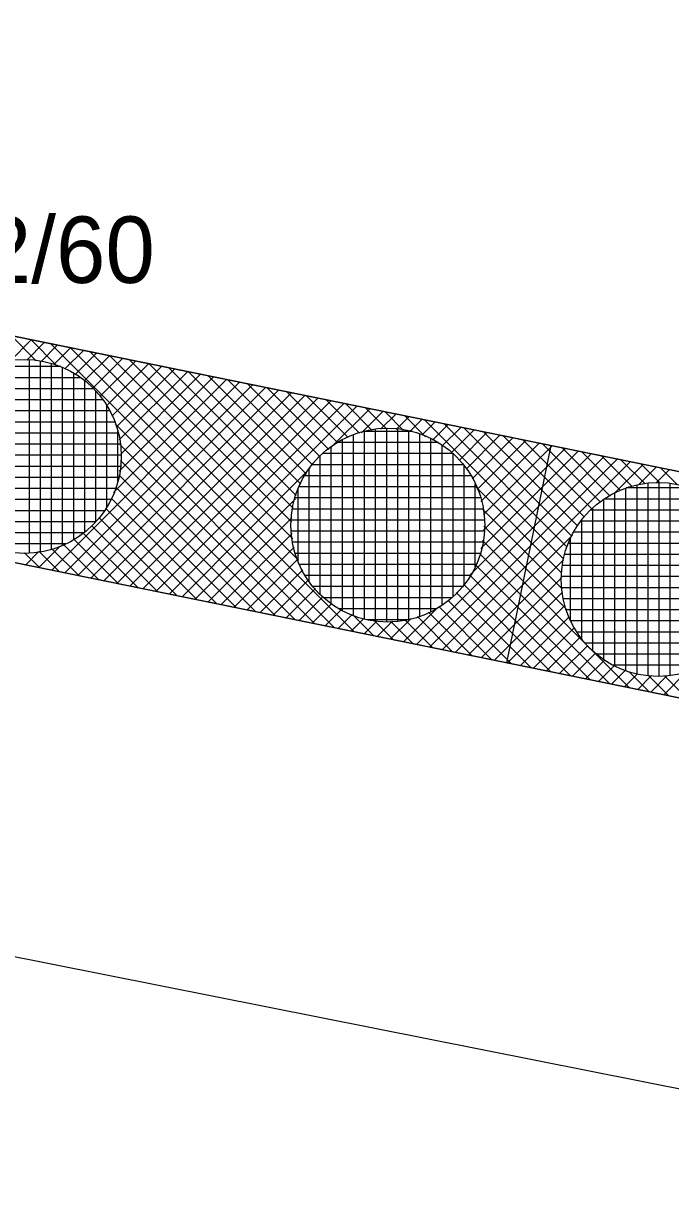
# Model space of a CAD drawing. Extents: x -566461 to -565198, y -1096301 to -1095707.
# Drawn here: x -565823.16 to -565811.47, y -1096125.98 to -1096104.85 of the extents above; entities that cross this region are included whole.
import ezdxf

# ---------------------------------------------------------------- set-up
doc = ezdxf.new("R2010")
doc.units = 0
for name, color, linetype in [('Vrstva 1', 7, 'Continuous'), ('Vrstva 40', 7, 'Continuous'), ('Vrstva 41', 7, 'Continuous'), ('Vrstva 42', 7, 'Continuous'), ('Vrstva 44', 7, 'Continuous')]:
    doc.layers.add(name, color=color, linetype=linetype)

msp = doc.modelspace()

# ---------------------------------------------------------------- linework, layer by layer
at = {"layer": 'Vrstva 1'}
for p, q in [((-565849.04, -1096105.26), (-565748.22, -1096125.78)), ((-565697.28, -1096140.23), (-565854, -1096108.33)), ((-565855.22, -1096115.35), (-565699.29, -1096146.31))]:
    msp.add_line(p, q, dxfattribs=at)
at = {"layer": 'Vrstva 41'}
for p, q in [((-565823.399, -1096110.941), (-565823.015, -1096110.557)), ((-565823.375, -1096110.484), (-565822.925, -1096110.934)), ((-565823.02, -1096110.556), (-565822.553, -1096111.023)), ((-565823.096, -1096110.921), (-565822.78, -1096110.605)), ((-565822.839, -1096110.947), (-565822.545, -1096110.653)), ((-565822.665, -1096110.629), (-565817.542, -1096115.751)), ((-565822.611, -1096111.002), (-565822.31, -1096110.701)), ((-565822.408, -1096111.082), (-565822.075, -1096110.749)), ((-565822.31, -1096110.701), (-565817.187, -1096115.823)), ((-565821.954, -1096110.773), (-565818.194, -1096114.534)), ((-565822.225, -1096111.181), (-565821.84, -1096110.796)), ((-565822.059, -1096111.299), (-565821.605, -1096110.844)), ((-565821.909, -1096111.432), (-565821.37, -1096110.892)), ((-565821.776, -1096111.582), (-565821.135, -1096110.94)), ((-565821.599, -1096110.845), (-565818.295, -1096114.149)), ((-565821.244, -1096110.918), (-565818.313, -1096113.849)), ((-565821.66, -1096111.748), (-565820.9, -1096110.988)), ((-565821.56, -1096111.931), (-565820.665, -1096111.036)), ((-565821.481, -1096112.134), (-565820.43, -1096111.083)), ((-565821.427, -1096112.363), (-565820.195, -1096111.131)), ((-565821.401, -1096112.621), (-565819.96, -1096111.179)), ((-565820.889, -1096110.99), (-565818.286, -1096113.593)), ((-565820.534, -1096111.062), (-565818.231, -1096113.365)), ((-565820.179, -1096111.134), (-565818.15, -1096113.163)), ((-565822.644, -1096114.712), (-565819.255, -1096111.323)), ((-565822.409, -1096114.76), (-565819.02, -1096111.37)), ((-565821.529, -1096113.314), (-565819.49, -1096111.275)), ((-565821.427, -1096112.929), (-565819.725, -1096111.227)), ((-565819.824, -1096111.207), (-565818.05, -1096112.981)), ((-565819.468, -1096111.279), (-565817.932, -1096112.816)), ((-565819.113, -1096111.351), (-565817.798, -1096112.667)), ((-565822.174, -1096114.808), (-565818.785, -1096111.418)), ((-565821.939, -1096114.856), (-565818.55, -1096111.466)), ((-565821.704, -1096114.904), (-565818.315, -1096111.514)), ((-565821.469, -1096114.952), (-565818.08, -1096111.562)), ((-565821.234, -1096114.999), (-565817.845, -1096111.61)), ((-565818.758, -1096111.424), (-565817.647, -1096112.534)), ((-565818.403, -1096111.496), (-565817.481, -1096112.418)), ((-565818.048, -1096111.568), (-565817.297, -1096112.319)), ((-565820.999, -1096115.047), (-565817.61, -1096111.657)), ((-565820.764, -1096115.095), (-565817.375, -1096111.705)), ((-565820.529, -1096115.143), (-565817.14, -1096111.753)), ((-565817.693, -1096111.64), (-565817.091, -1096112.242)), ((-565817.599, -1096112.495), (-565816.905, -1096111.801)), ((-565817.338, -1096111.713), (-565816.861, -1096112.19)), ((-565816.983, -1096111.785), (-565816.602, -1096112.165)), ((-565817.053, -1096112.232), (-565816.67, -1096111.849)), ((-565816.709, -1096112.171), (-565816.435, -1096111.897)), ((-565816.627, -1096111.857), (-565816.295, -1096112.19)), ((-565816.428, -1096112.172), (-565816.2, -1096111.944)), ((-565816.272, -1096111.93), (-565815.897, -1096112.305)), ((-565816.184, -1096112.211), (-565815.965, -1096111.992)), ((-565815.968, -1096112.278), (-565815.73, -1096112.04)), ((-565815.917, -1096112.002), (-565813.404, -1096114.515)), ((-565821.503, -1096112.073), (-565817.897, -1096115.679)), ((-565815.773, -1096112.366), (-565815.495, -1096112.088)), ((-565815.596, -1096112.472), (-565815.26, -1096112.136)), ((-565815.562, -1096112.074), (-565813.34, -1096114.296)), ((-565815.437, -1096112.596), (-565815.025, -1096112.184)), ((-565815.294, -1096112.735), (-565814.79, -1096112.231)), ((-565815.207, -1096112.146), (-565813.255, -1096114.099)), ((-565814.852, -1096112.219), (-565813.151, -1096113.92)), ((-565821.414, -1096112.445), (-565818.253, -1096115.606)), ((-565815.168, -1096112.893), (-565814.555, -1096112.279)), ((-565815.059, -1096113.067), (-565814.32, -1096112.327)), ((-565814.969, -1096113.259), (-565814.085, -1096112.375)), ((-565814.9, -1096113.473), (-565813.85, -1096112.423)), ((-565814.497, -1096112.291), (-565813.03, -1096113.758)), ((-565814.142, -1096112.363), (-565812.893, -1096113.612)), ((-565813.786, -1096112.436), (-565812.74, -1096113.483)), ((-565816.064, -1096116.052), (-565812.674, -1096112.662)), ((-565815.102, -1096114.807), (-565812.909, -1096112.614)), ((-565814.898, -1096114.319), (-565813.144, -1096112.566)), ((-565814.855, -1096113.711), (-565813.614, -1096112.471)), ((-565814.854, -1096113.993), (-565813.379, -1096112.518)), ((-565813.431, -1096112.508), (-565812.569, -1096113.37)), ((-565813.076, -1096112.58), (-565812.38, -1096113.277)), ((-565812.721, -1096112.652), (-565812.169, -1096113.204)), ((-565821.407, -1096112.735), (-565818.608, -1096115.534)), ((-565820.294, -1096115.191), (-565817.985, -1096112.881)), ((-565815.829, -1096116.1), (-565812.439, -1096112.71)), ((-565815.594, -1096116.147), (-565812.204, -1096112.758)), ((-565812.497, -1096113.333), (-565811.969, -1096112.805)), ((-565812.366, -1096112.725), (-565811.935, -1096113.155)), ((-565812.055, -1096113.174), (-565811.734, -1096112.853)), ((-565812.011, -1096112.797), (-565811.669, -1096113.139)), ((-565811.656, -1096112.869), (-565811.352, -1096113.173)), ((-565821.434, -1096112.991), (-565818.963, -1096115.462)), ((-565811.737, -1096113.139), (-565811.499, -1096112.901)), ((-565821.491, -1096113.216), (-565819.318, -1096115.389)), ((-565814.985, -1096113.217), (-565813.437, -1096114.765)), ((-565821.574, -1096113.416), (-565819.673, -1096115.317)), ((-565820.059, -1096115.239), (-565818.248, -1096113.427)), ((-565821.676, -1096113.597), (-565820.028, -1096115.245)), ((-565814.87, -1096113.615), (-565813.434, -1096115.051)), ((-565821.93, -1096113.909), (-565820.738, -1096115.1)), ((-565821.795, -1096113.761), (-565820.383, -1096115.173)), ((-565819.824, -1096115.286), (-565818.309, -1096113.771)), ((-565814.846, -1096113.921), (-565813.36, -1096115.408)), ((-565822.25, -1096114.155), (-565821.449, -1096114.956)), ((-565822.082, -1096114.04), (-565821.094, -1096115.028)), ((-565819.589, -1096115.334), (-565818.308, -1096114.052)), ((-565815.359, -1096116.195), (-565813.247, -1096114.083)), ((-565822.879, -1096114.665), (-565822.486, -1096114.271)), ((-565822.643, -1096114.327), (-565822.159, -1096114.811)), ((-565822.436, -1096114.251), (-565821.804, -1096114.883)), ((-565819.354, -1096115.382), (-565818.269, -1096114.296)), ((-565814.873, -1096114.177), (-565812.215, -1096116.835)), ((-565823.135, -1096114.401), (-565822.869, -1096114.667)), ((-565823.114, -1096114.617), (-565822.876, -1096114.378)), ((-565822.875, -1096114.378), (-565822.514, -1096114.739)), ((-565819.119, -1096115.43), (-565818.202, -1096114.512)), ((-565815.124, -1096116.243), (-565813.406, -1096114.525)), ((-565814.922, -1096114.411), (-565812.57, -1096116.763)), ((-565818.884, -1096115.478), (-565818.114, -1096114.707)), ((-565814.999, -1096114.617), (-565812.926, -1096116.691)), ((-565818.649, -1096115.526), (-565818.008, -1096114.884)), ((-565815.214, -1096114.967), (-565813.636, -1096116.546)), ((-565815.098, -1096114.801), (-565813.281, -1096116.618)), ((-565814.889, -1096116.291), (-565813.441, -1096114.843)), ((-565818.414, -1096115.573), (-565817.884, -1096115.043)), ((-565818.179, -1096115.621), (-565817.745, -1096115.186)), ((-565815.347, -1096115.118), (-565813.991, -1096116.474)), ((-565814.654, -1096116.339), (-565813.426, -1096115.11)), ((-565817.944, -1096115.669), (-565817.587, -1096115.312)), ((-565817.709, -1096115.717), (-565817.413, -1096115.421)), ((-565816.299, -1096116.004), (-565815.673, -1096115.378)), ((-565815.661, -1096115.37), (-565814.701, -1096116.329)), ((-565815.496, -1096115.252), (-565814.346, -1096116.401)), ((-565814.419, -1096116.387), (-565813.377, -1096115.345)), ((-565817.474, -1096115.765), (-565817.221, -1096115.511)), ((-565817.239, -1096115.813), (-565817.007, -1096115.58)), ((-565817.214, -1096115.514), (-565816.832, -1096115.895)), ((-565817.004, -1096115.86), (-565816.769, -1096115.625)), ((-565816.829, -1096115.615), (-565816.477, -1096115.968)), ((-565816.769, -1096115.908), (-565816.492, -1096115.631)), ((-565816.534, -1096115.956), (-565816.16, -1096115.582)), ((-565816.529, -1096115.633), (-565816.122, -1096116.04)), ((-565816.273, -1096115.606), (-565815.767, -1096116.112)), ((-565816.045, -1096115.551), (-565815.411, -1096116.185)), ((-565815.843, -1096115.47), (-565815.056, -1096116.257)), ((-565814.184, -1096116.434), (-565813.305, -1096115.555)), ((-565813.949, -1096116.482), (-565813.212, -1096115.745)), ((-565813.714, -1096116.53), (-565813.1, -1096115.916)), ((-565813.479, -1096116.578), (-565812.971, -1096116.07)), ((-565813.244, -1096116.626), (-565812.826, -1096116.207)), ((-565813.009, -1096116.674), (-565812.664, -1096116.329)), ((-565812.774, -1096116.721), (-565812.486, -1096116.433)), ((-565812.539, -1096116.769), (-565812.288, -1096116.518)), ((-565812.304, -1096116.817), (-565812.07, -1096116.583)), ((-565812.228, -1096116.54), (-565811.86, -1096116.907)), ((-565812.069, -1096116.865), (-565811.821, -1096116.616)), ((-565811.871, -1096116.614), (-565811.505, -1096116.98)), ((-565811.834, -1096116.913), (-565811.535, -1096116.614)), ((-565811.599, -1096116.961), (-565811.181, -1096116.542)), ((-565811.585, -1096116.617), (-565811.15, -1096117.052))]:
    msp.add_line(p, q, dxfattribs=at)
at = {"layer": 'Vrstva 42'}
msp.add_line((-565813.639, -1096112.465), (-565814.436, -1096116.383), dxfattribs=at)
msp.add_lwpolyline([(-565828.2, -1096027.12), (-565826.72, -1096023.51), (-565829.55, -1096025.32), (-565832.07, -1096026.09), (-565854, -1096108.33), (-565697.28, -1096140.23), (-565696.05, -1096136.4), (-565849.04, -1096105.26)], close=True, dxfattribs=at)
at = {"layer": 'Vrstva 44'}
for p, q in [((-565823.05, -1096114.407), (-565823.05, -1096110.914)), ((-565822.85, -1096114.386), (-565822.85, -1096110.936)), ((-565822.65, -1096114.338), (-565822.65, -1096110.981)), ((-565822.48, -1096111.04), (-565823.799, -1096111.04)), ((-565822.45, -1096114.266), (-565822.45, -1096111.053)), ((-565822.25, -1096114.166), (-565822.25, -1096111.156)), ((-565822.12, -1096111.24), (-565824.16, -1096111.24)), ((-565822.05, -1096114.027), (-565822.05, -1096111.292)), ((-565821.887, -1096111.44), (-565824.392, -1096111.44)), ((-565821.85, -1096113.842), (-565821.85, -1096111.48)), ((-565821.72, -1096111.64), (-565824.561, -1096111.64)), ((-565821.65, -1096113.577), (-565821.65, -1096111.746)), ((-565821.506, -1096112.04), (-565824.775, -1096112.04)), ((-565821.595, -1096111.84), (-565824.684, -1096111.84)), ((-565821.443, -1096112.24), (-565824.839, -1096112.24)), ((-565821.45, -1096113.114), (-565821.45, -1096112.213)), ((-565816.133, -1096112.21), (-565817.031, -1096112.21)), ((-565817, -1096115.598), (-565817, -1096112.203)), ((-565816.8, -1096115.636), (-565816.8, -1096112.166)), ((-565816.6, -1096115.649), (-565816.6, -1096112.152)), ((-565816.4, -1096115.639), (-565816.4, -1096112.16)), ((-565816.2, -1096115.606), (-565816.2, -1096112.193)), ((-565816, -1096115.55), (-565816, -1096112.251)), ((-565821.404, -1096112.44), (-565824.875, -1096112.44)), ((-565815.666, -1096112.41), (-565817.497, -1096112.41)), ((-565817.4, -1096115.445), (-565817.4, -1096112.356)), ((-565817.2, -1096115.535), (-565817.2, -1096112.264)), ((-565815.8, -1096115.466), (-565815.8, -1096112.335)), ((-565815.6, -1096115.347), (-565815.6, -1096112.451)), ((-565821.391, -1096112.64), (-565824.888, -1096112.64)), ((-565817.8, -1096115.154), (-565817.8, -1096112.647)), ((-565815.4, -1096112.61), (-565817.761, -1096112.61)), ((-565817.6, -1096115.32), (-565817.6, -1096112.48)), ((-565815.4, -1096115.192), (-565815.4, -1096112.61)), ((-565821.401, -1096112.84), (-565824.879, -1096112.84)), ((-565818, -1096114.922), (-565818, -1096112.878)), ((-565815.213, -1096112.81), (-565817.947, -1096112.81)), ((-565815.2, -1096114.974), (-565815.2, -1096112.827)), ((-565821.434, -1096113.04), (-565824.847, -1096113.04)), ((-565815.075, -1096113.01), (-565818.087, -1096113.01)), ((-565821.49, -1096113.24), (-565824.79, -1096113.24)), ((-565818.2, -1096114.557), (-565818.2, -1096113.243)), ((-565814.972, -1096113.21), (-565818.186, -1096113.21)), ((-565815, -1096114.651), (-565815, -1096113.152)), ((-565812.28, -1096116.529), (-565812.28, -1096113.231)), ((-565811.123, -1096113.23), (-565812.278, -1096113.23)), ((-565812.08, -1096116.588), (-565812.08, -1096113.174)), ((-565811.88, -1096116.619), (-565811.88, -1096113.141)), ((-565811.68, -1096116.628), (-565811.68, -1096113.13)), ((-565811.48, -1096116.614), (-565811.48, -1096113.145)), ((-565821.574, -1096113.44), (-565824.704, -1096113.44)), ((-565814.902, -1096113.41), (-565818.258, -1096113.41)), ((-565812.68, -1096116.328), (-565812.68, -1096113.432)), ((-565810.721, -1096113.43), (-565812.677, -1096113.43)), ((-565812.48, -1096116.445), (-565812.48, -1096113.314)), ((-565821.693, -1096113.64), (-565824.588, -1096113.64)), ((-565814.856, -1096113.61), (-565818.305, -1096113.61)), ((-565810.476, -1096113.63), (-565812.923, -1096113.63)), ((-565812.88, -1096116.17), (-565812.88, -1096113.589)), ((-565821.848, -1096113.84), (-565824.43, -1096113.84)), ((-565814.834, -1096113.81), (-565818.327, -1096113.81)), ((-565810.302, -1096113.83), (-565813.099, -1096113.83)), ((-565813.08, -1096115.953), (-565813.08, -1096113.807)), ((-565822.066, -1096114.04), (-565824.215, -1096114.04)), ((-565814.834, -1096114.01), (-565818.325, -1096114.01)), ((-565813.28, -1096115.629), (-565813.28, -1096114.129)), ((-565810.171, -1096114.03), (-565813.228, -1096114.03)), ((-565822.389, -1096114.24), (-565823.888, -1096114.24)), ((-565814.859, -1096114.21), (-565818.3, -1096114.21)), ((-565810.077, -1096114.23), (-565813.323, -1096114.23)), ((-565814.908, -1096114.41), (-565818.252, -1096114.41)), ((-565810.011, -1096114.43), (-565813.39, -1096114.43)), ((-565814.982, -1096114.61), (-565818.179, -1096114.61)), ((-565809.969, -1096114.63), (-565813.431, -1096114.63)), ((-565815.085, -1096114.81), (-565818.073, -1096114.81)), ((-565809.951, -1096114.83), (-565813.448, -1096114.83)), ((-565815.23, -1096115.01), (-565817.931, -1096115.01)), ((-565815.421, -1096115.21), (-565817.737, -1096115.21)), ((-565809.958, -1096115.03), (-565813.442, -1096115.03)), ((-565815.698, -1096115.41), (-565817.461, -1096115.41)), ((-565809.987, -1096115.23), (-565813.413, -1096115.23)), ((-565816.217, -1096115.61), (-565816.95, -1096115.61)), ((-565810.041, -1096115.43), (-565813.361, -1096115.43)), ((-565810.12, -1096115.63), (-565813.28, -1096115.63)), ((-565810.232, -1096115.83), (-565813.167, -1096115.83)), ((-565810.383, -1096116.03), (-565813.018, -1096116.03)), ((-565810.59, -1096116.23), (-565812.812, -1096116.23)), ((-565810.891, -1096116.43), (-565812.512, -1096116.43))]:
    msp.add_line(p, q, dxfattribs=at)
for centre in [(-565823.14, -1096112.66), (-565816.58, -1096113.9), (-565811.7, -1096114.88)]:
    msp.add_circle(centre, 1.75, dxfattribs=at)

# ---------------------------------------------------------------- texts
at = {"layer": 'Vrstva 40'}
msp.add_text('12/60', height=1.2, dxfattribs=at).set_placement((-565824.8, -1096109.53))

doc.saveas('drawing.dxf')
